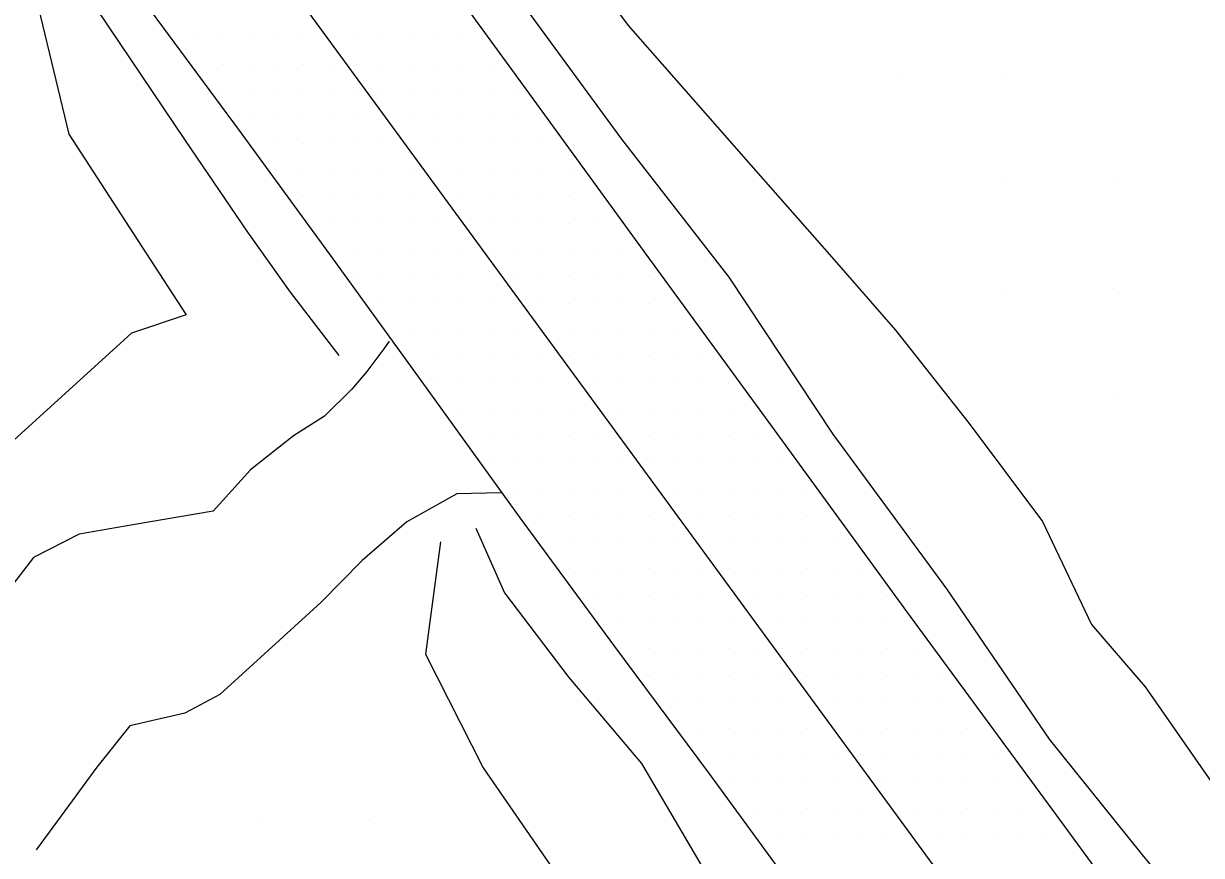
# Model space of a CAD drawing. Extents: x 1762120 to 1766775, y 709485 to 712965.
# Drawn here: x 1763447.4 to 1763558.3, y 712146.8 to 712225.1 of the extents above; entities that cross this region are included whole.
import ezdxf

# ---------------------------------------------------------------- set-up
doc = ezdxf.new("R2010")
doc.units = 0
for name, color, linetype in [('Exist DTM QL2 LIDAR Elevation Point', 7, 'Continuous'), ('Exist DTM Scan Elevation Point', 7, 'Continuous'), ('Exist Roads EOP', 7, 'Continuous'), ('Exist Roads EOT', 7, 'Continuous'), ('PH Exist DTM Breakline', 7, 'Continuous')]:
    doc.layers.add(name, color=color, linetype=linetype)

msp = doc.modelspace()

# ---------------------------------------------------------------- linework, layer by layer
at = {"layer": 'Exist DTM QL2 LIDAR Elevation Point'}
for p, q in [((1763529.92, 712220.12), (1763529.92, 712220.12)), ((1763539.92, 712220.12), (1763539.92, 712220.12)), ((1763539.92, 712210.12), (1763539.92, 712210.12)), ((1763549.92, 712210.12), (1763549.92, 712210.12)), ((1763539.92, 712200.12), (1763539.92, 712200.12)), ((1763549.92, 712200.12), (1763549.92, 712200.12)), ((1763549.92, 712190.12), (1763549.92, 712190.12)), ((1763469.91, 712150.11), (1763469.91, 712150.11)), ((1763479.92, 712150.11), (1763479.92, 712150.11))]:
    msp.add_line(p, q, dxfattribs=at)
at = {"layer": 'Exist DTM Scan Elevation Point'}
for p, q in [((1763463.75, 712223.75), (1763463.75, 712223.75)), ((1763466.25, 712223.75), (1763466.25, 712223.75)), ((1763468.75, 712223.75), (1763468.75, 712223.75)), ((1763471.25, 712223.75), (1763471.25, 712223.75)), ((1763473.75, 712223.75), (1763473.75, 712223.75)), ((1763478.75, 712223.75), (1763478.75, 712223.75)), ((1763481.25, 712223.75), (1763481.25, 712223.75)), ((1763483.75, 712223.75), (1763483.75, 712223.75)), ((1763486.25, 712223.75), (1763486.25, 712223.75)), ((1763488.75, 712223.75), (1763488.75, 712223.75)), ((1763463.75, 712221.25), (1763463.75, 712221.25)), ((1763466.25, 712221.25), (1763466.25, 712221.25)), ((1763468.75, 712221.25), (1763468.75, 712221.25)), ((1763471.25, 712221.25), (1763471.25, 712221.25)), ((1763473.75, 712221.25), (1763473.75, 712221.25)), ((1763476.25, 712221.25), (1763476.25, 712221.25)), ((1763478.75, 712221.25), (1763478.75, 712221.25)), ((1763481.25, 712221.25), (1763481.25, 712221.25)), ((1763483.75, 712221.25), (1763483.75, 712221.25)), ((1763486.25, 712221.25), (1763486.25, 712221.25)), ((1763488.75, 712221.25), (1763488.75, 712221.25)), ((1763491.25, 712221.25), (1763491.25, 712221.25)), ((1763466.25, 712218.75), (1763466.25, 712218.75)), ((1763468.75, 712218.75), (1763468.75, 712218.75)), ((1763471.25, 712218.75), (1763471.25, 712218.75)), ((1763473.75, 712218.75), (1763473.75, 712218.75)), ((1763476.25, 712218.75), (1763476.25, 712218.75)), ((1763478.75, 712218.75), (1763478.75, 712218.75)), ((1763481.25, 712218.75), (1763481.25, 712218.75)), ((1763483.75, 712218.75), (1763483.75, 712218.75)), ((1763486.25, 712218.75), (1763486.25, 712218.75)), ((1763488.75, 712218.75), (1763488.75, 712218.75)), ((1763491.25, 712218.75), (1763491.25, 712218.75)), ((1763493.75, 712218.75), (1763493.75, 712218.75)), ((1763468.75, 712216.25), (1763468.75, 712216.25)), ((1763471.25, 712216.25), (1763471.25, 712216.25)), ((1763473.75, 712216.25), (1763473.75, 712216.25)), ((1763476.25, 712216.25), (1763476.25, 712216.25)), ((1763478.75, 712216.25), (1763478.75, 712216.25)), ((1763483.75, 712216.25), (1763483.75, 712216.25)), ((1763486.25, 712216.25), (1763486.25, 712216.25)), ((1763488.75, 712216.25), (1763488.75, 712216.25)), ((1763491.25, 712216.25), (1763491.25, 712216.25)), ((1763493.75, 712216.25), (1763493.75, 712216.25)), ((1763471.25, 712213.75), (1763471.25, 712213.75)), ((1763473.75, 712213.75), (1763473.75, 712213.75)), ((1763476.25, 712213.75), (1763476.25, 712213.75)), ((1763478.75, 712213.75), (1763478.75, 712213.75)), ((1763481.25, 712213.75), (1763481.25, 712213.75)), ((1763486.25, 712213.75), (1763486.25, 712213.75)), ((1763488.75, 712213.75), (1763488.75, 712213.75)), ((1763491.25, 712213.75), (1763491.25, 712213.75)), ((1763493.75, 712213.75), (1763493.75, 712213.75)), ((1763496.25, 712213.75), (1763496.25, 712213.75)), ((1763471.25, 712211.25), (1763471.25, 712211.25)), ((1763473.75, 712211.25), (1763473.75, 712211.25)), ((1763476.25, 712211.25), (1763476.25, 712211.25)), ((1763478.75, 712211.25), (1763478.75, 712211.25)), ((1763481.25, 712211.25), (1763481.25, 712211.25)), ((1763483.75, 712211.25), (1763483.75, 712211.25)), ((1763486.25, 712211.25), (1763486.25, 712211.25)), ((1763488.75, 712211.25), (1763488.75, 712211.25)), ((1763491.25, 712211.25), (1763491.25, 712211.25)), ((1763493.75, 712211.25), (1763493.75, 712211.25)), ((1763496.25, 712211.25), (1763496.25, 712211.25)), ((1763498.75, 712211.25), (1763498.75, 712211.25)), ((1763473.75, 712208.75), (1763473.75, 712208.75)), ((1763476.25, 712208.75), (1763476.25, 712208.75)), ((1763478.75, 712208.75), (1763478.75, 712208.75)), ((1763481.25, 712208.75), (1763481.25, 712208.75)), ((1763483.75, 712208.75), (1763483.75, 712208.75)), ((1763486.25, 712208.75), (1763486.25, 712208.75)), ((1763488.75, 712208.75), (1763488.75, 712208.75)), ((1763491.25, 712208.75), (1763491.25, 712208.75)), ((1763493.75, 712208.75), (1763493.75, 712208.75)), ((1763496.25, 712208.75), (1763496.25, 712208.75)), ((1763498.75, 712208.75), (1763498.75, 712208.75)), ((1763501.25, 712208.75), (1763501.25, 712208.75)), ((1763476.25, 712206.25), (1763476.25, 712206.25)), ((1763478.75, 712206.25), (1763478.75, 712206.25)), ((1763481.25, 712206.25), (1763481.25, 712206.25)), ((1763483.75, 712206.25), (1763483.75, 712206.25)), ((1763486.25, 712206.25), (1763486.25, 712206.25)), ((1763491.25, 712206.25), (1763491.25, 712206.25)), ((1763493.75, 712206.25), (1763493.75, 712206.25)), ((1763496.25, 712206.25), (1763496.25, 712206.25)), ((1763498.75, 712206.25), (1763498.75, 712206.25)), ((1763501.25, 712206.25), (1763501.25, 712206.25)), ((1763478.75, 712203.75), (1763478.75, 712203.75)), ((1763481.25, 712203.75), (1763481.25, 712203.75)), ((1763483.75, 712203.75), (1763483.75, 712203.75)), ((1763486.25, 712203.75), (1763486.25, 712203.75)), ((1763488.75, 712203.75), (1763488.75, 712203.75)), ((1763491.25, 712203.75), (1763491.25, 712203.75)), ((1763493.75, 712203.75), (1763493.75, 712203.75)), ((1763496.25, 712203.75), (1763496.25, 712203.75)), ((1763498.75, 712203.75), (1763498.75, 712203.75)), ((1763501.25, 712203.75), (1763501.25, 712203.75)), ((1763503.75, 712203.75), (1763503.75, 712203.75)), ((1763478.75, 712201.25), (1763478.75, 712201.25)), ((1763481.25, 712201.25), (1763481.25, 712201.25)), ((1763483.75, 712201.25), (1763483.75, 712201.25)), ((1763486.25, 712201.25), (1763486.25, 712201.25)), ((1763488.75, 712201.25), (1763488.75, 712201.25)), ((1763491.25, 712201.25), (1763491.25, 712201.25)), ((1763493.75, 712201.25), (1763493.75, 712201.25)), ((1763496.25, 712201.25), (1763496.25, 712201.25)), ((1763498.75, 712201.25), (1763498.75, 712201.25)), ((1763501.25, 712201.25), (1763501.25, 712201.25)), ((1763503.75, 712201.25), (1763503.75, 712201.25)), ((1763506.25, 712201.25), (1763506.25, 712201.25)), ((1763481.25, 712198.75), (1763481.25, 712198.75)), ((1763483.75, 712198.75), (1763483.75, 712198.75)), ((1763486.25, 712198.75), (1763486.25, 712198.75)), ((1763488.75, 712198.75), (1763488.75, 712198.75)), ((1763491.25, 712198.75), (1763491.25, 712198.75)), ((1763496.25, 712198.75), (1763496.25, 712198.75)), ((1763498.75, 712198.75), (1763498.75, 712198.75)), ((1763501.25, 712198.75), (1763501.25, 712198.75)), ((1763503.75, 712198.75), (1763503.75, 712198.75)), ((1763506.25, 712198.75), (1763506.25, 712198.75)), ((1763508.75, 712198.75), (1763508.75, 712198.75)), ((1763483.75, 712196.25), (1763483.75, 712196.25)), ((1763486.25, 712196.25), (1763486.25, 712196.25)), ((1763488.75, 712196.25), (1763488.75, 712196.25)), ((1763491.25, 712196.25), (1763491.25, 712196.25)), ((1763493.75, 712196.25), (1763493.75, 712196.25)), ((1763498.75, 712196.25), (1763498.75, 712196.25)), ((1763501.25, 712196.25), (1763501.25, 712196.25)), ((1763503.75, 712196.25), (1763503.75, 712196.25)), ((1763506.25, 712196.25), (1763506.25, 712196.25)), ((1763508.75, 712196.25), (1763508.75, 712196.25)), ((1763486.25, 712193.75), (1763486.25, 712193.75)), ((1763488.75, 712193.75), (1763488.75, 712193.75)), ((1763491.25, 712193.75), (1763491.25, 712193.75)), ((1763493.75, 712193.75), (1763493.75, 712193.75)), ((1763496.25, 712193.75), (1763496.25, 712193.75)), ((1763498.75, 712193.75), (1763498.75, 712193.75)), ((1763501.25, 712193.75), (1763501.25, 712193.75)), ((1763503.75, 712193.75), (1763503.75, 712193.75)), ((1763506.25, 712193.75), (1763506.25, 712193.75)), ((1763508.75, 712193.75), (1763508.75, 712193.75)), ((1763511.25, 712193.75), (1763511.25, 712193.75)), ((1763486.25, 712191.25), (1763486.25, 712191.25)), ((1763488.75, 712191.25), (1763488.75, 712191.25)), ((1763491.25, 712191.25), (1763491.25, 712191.25)), ((1763493.75, 712191.25), (1763493.75, 712191.25)), ((1763496.25, 712191.25), (1763496.25, 712191.25)), ((1763498.75, 712191.25), (1763498.75, 712191.25)), ((1763501.25, 712191.25), (1763501.25, 712191.25)), ((1763503.75, 712191.25), (1763503.75, 712191.25)), ((1763506.25, 712191.25), (1763506.25, 712191.25)), ((1763508.75, 712191.25), (1763508.75, 712191.25)), ((1763511.25, 712191.25), (1763511.25, 712191.25)), ((1763513.75, 712191.25), (1763513.75, 712191.25)), ((1763488.75, 712188.75), (1763488.75, 712188.75)), ((1763491.25, 712188.75), (1763491.25, 712188.75)), ((1763493.75, 712188.75), (1763493.75, 712188.75)), ((1763496.25, 712188.75), (1763496.25, 712188.75)), ((1763498.75, 712188.75), (1763498.75, 712188.75)), ((1763503.75, 712188.75), (1763503.75, 712188.75)), ((1763506.25, 712188.75), (1763506.25, 712188.75)), ((1763508.75, 712188.75), (1763508.75, 712188.75)), ((1763511.25, 712188.75), (1763511.25, 712188.75)), ((1763513.75, 712188.75), (1763513.75, 712188.75)), ((1763491.25, 712186.25), (1763491.25, 712186.25)), ((1763493.75, 712186.25), (1763493.75, 712186.25)), ((1763496.25, 712186.25), (1763496.25, 712186.25)), ((1763498.75, 712186.25), (1763498.75, 712186.25)), ((1763501.25, 712186.25), (1763501.25, 712186.25)), ((1763506.25, 712186.25), (1763506.25, 712186.25)), ((1763508.75, 712186.25), (1763508.75, 712186.25)), ((1763511.25, 712186.25), (1763511.25, 712186.25)), ((1763513.75, 712186.25), (1763513.75, 712186.25)), ((1763516.25, 712186.25), (1763516.25, 712186.25)), ((1763491.25, 712183.75), (1763491.25, 712183.75)), ((1763493.75, 712183.75), (1763493.75, 712183.75)), ((1763496.25, 712183.75), (1763496.25, 712183.75)), ((1763498.75, 712183.75), (1763498.75, 712183.75)), ((1763501.25, 712183.75), (1763501.25, 712183.75)), ((1763503.75, 712183.75), (1763503.75, 712183.75)), ((1763506.25, 712183.75), (1763506.25, 712183.75)), ((1763508.75, 712183.75), (1763508.75, 712183.75)), ((1763511.25, 712183.75), (1763511.25, 712183.75)), ((1763513.75, 712183.75), (1763513.75, 712183.75)), ((1763516.25, 712183.75), (1763516.25, 712183.75)), ((1763518.75, 712183.75), (1763518.75, 712183.75)), ((1763493.75, 712181.25), (1763493.75, 712181.25)), ((1763496.25, 712181.25), (1763496.25, 712181.25)), ((1763498.75, 712181.25), (1763498.75, 712181.25)), ((1763501.25, 712181.25), (1763501.25, 712181.25)), ((1763503.75, 712181.25), (1763503.75, 712181.25)), ((1763506.25, 712181.25), (1763506.25, 712181.25)), ((1763508.75, 712181.25), (1763508.75, 712181.25)), ((1763511.25, 712181.25), (1763511.25, 712181.25)), ((1763513.75, 712181.25), (1763513.75, 712181.25)), ((1763516.25, 712181.25), (1763516.25, 712181.25)), ((1763518.75, 712181.25), (1763518.75, 712181.25)), ((1763521.25, 712181.25), (1763521.25, 712181.25)), ((1763496.25, 712178.75), (1763496.25, 712178.75)), ((1763498.75, 712178.75), (1763498.75, 712178.75)), ((1763501.25, 712178.75), (1763501.25, 712178.75)), ((1763503.75, 712178.75), (1763503.75, 712178.75)), ((1763506.25, 712178.75), (1763506.25, 712178.75)), ((1763511.25, 712178.75), (1763511.25, 712178.75)), ((1763513.75, 712178.75), (1763513.75, 712178.75)), ((1763516.25, 712178.75), (1763516.25, 712178.75)), ((1763518.75, 712178.75), (1763518.75, 712178.75)), ((1763521.25, 712178.75), (1763521.25, 712178.75)), ((1763498.75, 712176.25), (1763498.75, 712176.25)), ((1763501.25, 712176.25), (1763501.25, 712176.25)), ((1763503.75, 712176.25), (1763503.75, 712176.25)), ((1763506.25, 712176.25), (1763506.25, 712176.25)), ((1763508.75, 712176.25), (1763508.75, 712176.25)), ((1763513.75, 712176.25), (1763513.75, 712176.25)), ((1763516.25, 712176.25), (1763516.25, 712176.25)), ((1763518.75, 712176.25), (1763518.75, 712176.25)), ((1763521.25, 712176.25), (1763521.25, 712176.25)), ((1763523.75, 712176.25), (1763523.75, 712176.25)), ((1763498.75, 712173.75), (1763498.75, 712173.75)), ((1763501.25, 712173.75), (1763501.25, 712173.75)), ((1763503.75, 712173.75), (1763503.75, 712173.75)), ((1763506.25, 712173.75), (1763506.25, 712173.75)), ((1763508.75, 712173.75), (1763508.75, 712173.75)), ((1763511.25, 712173.75), (1763511.25, 712173.75)), ((1763513.75, 712173.75), (1763513.75, 712173.75)), ((1763516.25, 712173.75), (1763516.25, 712173.75)), ((1763518.75, 712173.75), (1763518.75, 712173.75)), ((1763521.25, 712173.75), (1763521.25, 712173.75)), ((1763523.75, 712173.75), (1763523.75, 712173.75)), ((1763526.25, 712173.75), (1763526.25, 712173.75)), ((1763501.25, 712171.25), (1763501.25, 712171.25)), ((1763503.75, 712171.25), (1763503.75, 712171.25)), ((1763506.25, 712171.25), (1763506.25, 712171.25)), ((1763508.75, 712171.25), (1763508.75, 712171.25)), ((1763511.25, 712171.25), (1763511.25, 712171.25)), ((1763513.75, 712171.25), (1763513.75, 712171.25)), ((1763516.25, 712171.25), (1763516.25, 712171.25)), ((1763518.75, 712171.25), (1763518.75, 712171.25)), ((1763521.25, 712171.25), (1763521.25, 712171.25)), ((1763523.75, 712171.25), (1763523.75, 712171.25)), ((1763526.25, 712171.25), (1763526.25, 712171.25)), ((1763528.75, 712171.25), (1763528.75, 712171.25)), ((1763503.75, 712168.75), (1763503.75, 712168.75)), ((1763506.25, 712168.75), (1763506.25, 712168.75)), ((1763508.75, 712168.75), (1763508.75, 712168.75)), ((1763511.25, 712168.75), (1763511.25, 712168.75)), ((1763513.75, 712168.75), (1763513.75, 712168.75)), ((1763518.75, 712168.75), (1763518.75, 712168.75)), ((1763521.25, 712168.75), (1763521.25, 712168.75)), ((1763523.75, 712168.75), (1763523.75, 712168.75)), ((1763526.25, 712168.75), (1763526.25, 712168.75)), ((1763528.75, 712168.75), (1763528.75, 712168.75)), ((1763506.25, 712166.25), (1763506.25, 712166.25)), ((1763508.75, 712166.25), (1763508.75, 712166.25)), ((1763511.25, 712166.25), (1763511.25, 712166.25)), ((1763513.75, 712166.25), (1763513.75, 712166.25)), ((1763516.25, 712166.25), (1763516.25, 712166.25)), ((1763518.75, 712166.25), (1763518.75, 712166.25)), ((1763521.25, 712166.25), (1763521.25, 712166.25)), ((1763523.75, 712166.25), (1763523.75, 712166.25)), ((1763526.25, 712166.25), (1763526.25, 712166.25)), ((1763528.75, 712166.25), (1763528.75, 712166.25)), ((1763531.25, 712166.25), (1763531.25, 712166.25)), ((1763506.25, 712163.75), (1763506.25, 712163.75)), ((1763508.75, 712163.75), (1763508.75, 712163.75)), ((1763511.25, 712163.75), (1763511.25, 712163.75)), ((1763513.75, 712163.75), (1763513.75, 712163.75)), ((1763516.25, 712163.75), (1763516.25, 712163.75)), ((1763518.75, 712163.75), (1763518.75, 712163.75)), ((1763521.25, 712163.75), (1763521.25, 712163.75)), ((1763523.75, 712163.75), (1763523.75, 712163.75)), ((1763526.25, 712163.75), (1763526.25, 712163.75)), ((1763528.75, 712163.75), (1763528.75, 712163.75)), ((1763531.25, 712163.75), (1763531.25, 712163.75)), ((1763533.75, 712163.75), (1763533.75, 712163.75)), ((1763508.75, 712161.25), (1763508.75, 712161.25)), ((1763511.25, 712161.25), (1763511.25, 712161.25)), ((1763513.75, 712161.25), (1763513.75, 712161.25)), ((1763516.25, 712161.25), (1763516.25, 712161.25)), ((1763518.75, 712161.25), (1763518.75, 712161.25)), ((1763523.75, 712161.25), (1763523.75, 712161.25)), ((1763526.25, 712161.25), (1763526.25, 712161.25)), ((1763528.75, 712161.25), (1763528.75, 712161.25)), ((1763531.25, 712161.25), (1763531.25, 712161.25)), ((1763533.75, 712161.25), (1763533.75, 712161.25)), ((1763511.25, 712158.75), (1763511.25, 712158.75)), ((1763513.75, 712158.75), (1763513.75, 712158.75)), ((1763516.25, 712158.75), (1763516.25, 712158.75)), ((1763518.75, 712158.75), (1763518.75, 712158.75)), ((1763521.25, 712158.75), (1763521.25, 712158.75)), ((1763526.25, 712158.75), (1763526.25, 712158.75)), ((1763528.75, 712158.75), (1763528.75, 712158.75)), ((1763531.25, 712158.75), (1763531.25, 712158.75)), ((1763533.75, 712158.75), (1763533.75, 712158.75)), ((1763536.25, 712158.75), (1763536.25, 712158.75)), ((1763513.75, 712156.25), (1763513.75, 712156.25)), ((1763516.25, 712156.25), (1763516.25, 712156.25)), ((1763518.75, 712156.25), (1763518.75, 712156.25)), ((1763521.25, 712156.25), (1763521.25, 712156.25)), ((1763523.75, 712156.25), (1763523.75, 712156.25)), ((1763526.25, 712156.25), (1763526.25, 712156.25)), ((1763528.75, 712156.25), (1763528.75, 712156.25)), ((1763531.25, 712156.25), (1763531.25, 712156.25)), ((1763533.75, 712156.25), (1763533.75, 712156.25)), ((1763536.25, 712156.25), (1763536.25, 712156.25)), ((1763538.75, 712156.25), (1763538.75, 712156.25)), ((1763513.75, 712153.75), (1763513.75, 712153.75)), ((1763516.25, 712153.75), (1763516.25, 712153.75)), ((1763518.75, 712153.75), (1763518.75, 712153.75)), ((1763521.25, 712153.75), (1763521.25, 712153.75)), ((1763523.75, 712153.75), (1763523.75, 712153.75)), ((1763526.25, 712153.75), (1763526.25, 712153.75)), ((1763528.75, 712153.75), (1763528.75, 712153.75)), ((1763531.25, 712153.75), (1763531.25, 712153.75)), ((1763533.75, 712153.75), (1763533.75, 712153.75)), ((1763536.25, 712153.75), (1763536.25, 712153.75)), ((1763538.75, 712153.75), (1763538.75, 712153.75)), ((1763541.25, 712153.75), (1763541.25, 712153.75)), ((1763516.25, 712151.25), (1763516.25, 712151.25)), ((1763518.75, 712151.25), (1763518.75, 712151.25)), ((1763521.25, 712151.25), (1763521.25, 712151.25)), ((1763523.75, 712151.25), (1763523.75, 712151.25)), ((1763526.25, 712151.25), (1763526.25, 712151.25)), ((1763531.25, 712151.25), (1763531.25, 712151.25)), ((1763533.75, 712151.25), (1763533.75, 712151.25)), ((1763536.25, 712151.25), (1763536.25, 712151.25)), ((1763538.75, 712151.25), (1763538.75, 712151.25)), ((1763541.25, 712151.25), (1763541.25, 712151.25)), ((1763518.75, 712148.75), (1763518.75, 712148.75)), ((1763521.25, 712148.75), (1763521.25, 712148.75)), ((1763523.75, 712148.75), (1763523.75, 712148.75)), ((1763526.25, 712148.75), (1763526.25, 712148.75)), ((1763528.75, 712148.75), (1763528.75, 712148.75)), ((1763533.75, 712148.75), (1763533.75, 712148.75)), ((1763536.25, 712148.75), (1763536.25, 712148.75)), ((1763538.75, 712148.75), (1763538.75, 712148.75)), ((1763541.25, 712148.75), (1763541.25, 712148.75)), ((1763543.75, 712148.75), (1763543.75, 712148.75))]:
    msp.add_line(p, q, dxfattribs=at)
at = {"layer": 'Exist Roads EOP'}
for points in [[(1763577.7, 712105.58), (1763567.82, 712119.04), (1763558.94, 712131.11), (1763545.06, 712150.09), (1763530.59, 712169.73), (1763518.12, 712186.83), (1763506.04, 712203.37), (1763493.98, 712219.92), (1763485.18, 712232.04), (1763472.01, 712250.03), (1763459.53, 712266.97), (1763450.71, 712279.08), (1763441.69, 712291.04), (1763429.93, 712307.36), (1763419.34, 712321.86), (1763410.44, 712333.9), (1763401.61, 712345.99), (1763392.9, 712358.14)], [(1763441.02, 712251.17), (1763450.03, 712239.2), (1763458.81, 712227.06), (1763467.72, 712215.02), (1763476.54, 712202.92), (1763485.33, 712190.79), (1763494.1, 712178.65), (1763502.97, 712166.57), (1763511.91, 712154.55), (1763520.76, 712142.46), (1763529.6, 712130.37), (1763538.43, 712118.25), (1763547.44, 712106.28), (1763548.25, 712104.56), (1763548.34, 712103.92), (1763553.02, 712097.79), (1763557.89, 712091.04)]]:
    msp.add_lwpolyline(points, dxfattribs=at)
at = {"layer": 'Exist Roads EOT'}
msp.add_lwpolyline([(1763374.81, 712361.77), (1763407.93, 712316.57), (1763475.62, 712224.22), (1763531.99, 712147.32), (1763567.77, 712098.53)], dxfattribs=at)
at = {"layer": 'PH Exist DTM Breakline'}
for points in [[(1763443.55, 712295.27), (1763456.47, 712281.3), (1763464.33, 712271.21), (1763471.77, 712261.18), (1763474.61, 712257.76), (1763477.09, 712251.14), (1763486.28, 712238.02), (1763503.71, 712214.18), (1763513.82, 712201.22), (1763523.63, 712186.42), (1763534.31, 712171.89), (1763543.97, 712157.72), (1763552.75, 712146.86), (1763557.07, 712141.58), (1763563.79, 712133.26), (1763569.07, 712125.32), (1763576.64, 712114.56), (1763585.94, 712101.97), (1763596.17, 712090.64), (1763603.78, 712081.37), (1763608.32, 712075.68)], [(1763466.22, 712278.54), (1763469.63, 712274.37), (1763471.78, 712268.77), (1763480.17, 712258.87), (1763488.78, 712245.61), (1763496.92, 712234.92), (1763504.34, 712224.9), (1763515.89, 712211.75), (1763523.52, 712203.1), (1763529.51, 712196.22), (1763536.46, 712187.42), (1763543.36, 712178.2), (1763547.97, 712168.51), (1763553.02, 712162.67), (1763560.5, 712151.94), (1763568.56, 712144.02), (1763574.71, 712134.34), (1763582.3, 712123.46), (1763588.78, 712113.35), (1763593.36, 712103.03), (1763599.48, 712096.04)], [(1763450.21, 712232.54), (1763462.63, 712214.06), (1763468.51, 712205.44), (1763472.52, 712199.78), (1763477.12, 712193.83)], [(1763447.59, 712231.77), (1763451.69, 712214.67), (1763458.94, 712203.51), (1763462.73, 712197.65), (1763457.59, 712195.92), (1763440.95, 712180.84), (1763430.14, 712169.54), (1763420.24, 712162.5)], [(1763481.85, 712195.17), (1763481.33, 712194.46), (1763479.76, 712192.32), (1763478.32, 712190.66), (1763475.77, 712188.14), (1763472.85, 712186.27), (1763468.79, 712183.06), (1763465.27, 712179.17), (1763457.72, 712177.9), (1763452.65, 712177.02), (1763448.35, 712174.84), (1763445.33, 712170.87), (1763441.91, 712166.21), (1763438.2, 712161.15), (1763435.32, 712157.23)], [(1763492.38, 712180.92), (1763488.22, 712180.83), (1763483.5, 712178.17), (1763479.32, 712174.53), (1763475.42, 712170.59), (1763471.86, 712167.35), (1763465.89, 712161.92), (1763462.6, 712160.17), (1763457.42, 712158.99), (1763454.32, 712155.11), (1763450.61, 712150.06), (1763448.6, 712147.33)], [(1763490.02, 712177.59), (1763492.69, 712171.5), (1763498.75, 712163.54), (1763505.59, 712155.45), (1763512.56, 712143.58), (1763520.5, 712134.13), (1763528.47, 712122.81), (1763533.86, 712115.14), (1763538.01, 712109.07), (1763540.99, 712106.53), (1763543.23, 712103.56)], [(1763486.67, 712176.31), (1763485.27, 712165.73), (1763490.7, 712155.03), (1763497.54, 712145.12), (1763508.39, 712125.21), (1763494.17, 712113.71), (1763478.99, 712098.41), (1763452.35, 712086.12)]]:
    msp.add_lwpolyline(points, dxfattribs=at)

doc.saveas('drawing.dxf')
